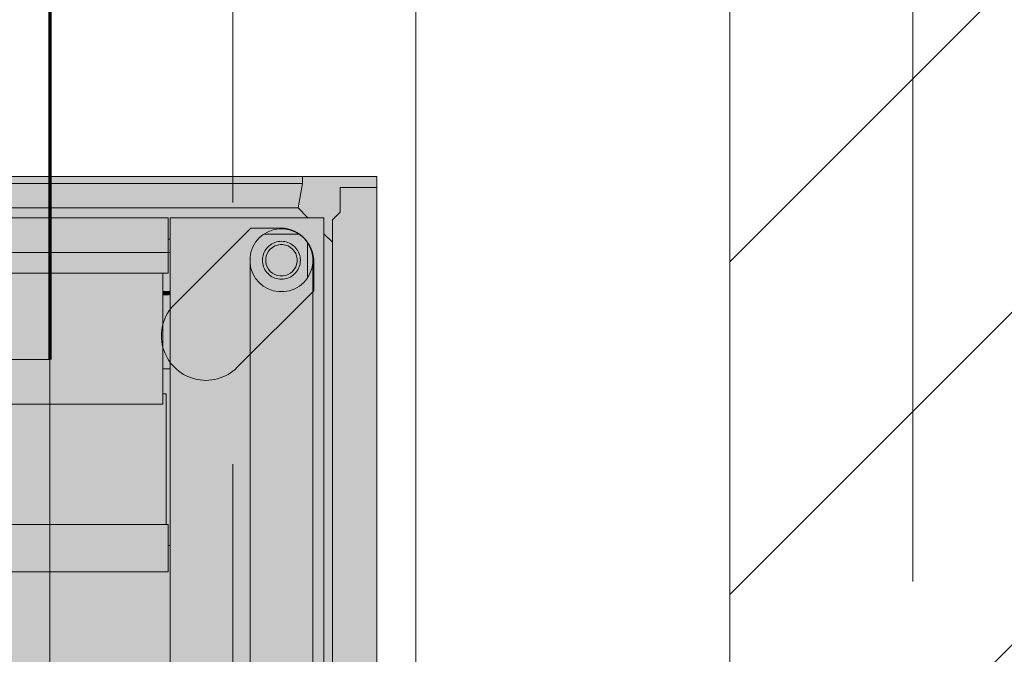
# Model space of a CAD drawing. Header units: metres. Extents: x -3.6 to 85.2, y -11 to 16.8.
# Tile 315 of 508: x 36.188 to 36.565, y 3.217 to 3.46. Entities that reach past the tile are written whole.
import ezdxf

# ---------------------------------------------------------------- set-up
doc = ezdxf.new("R2010")
doc.units = ezdxf.units.M
doc.header["$MEASUREMENT"] = 0
for name, pattern in [('Achse', [0.2, 0.1, -0.05, 0, -0.05]), ('Strichlinie doppelt', [0.546806, 0.264583, -0.105833, 0.070556, -0.105833]), ('Wipeout_Contour', [1, 0, -1])]:
    doc.linetypes.add(name, pattern=pattern)
for name, color, linetype in [('451 - Universal.Achsen Raster', 7, 'Continuous'), ('605 - Struktur.Wand Innen', 7, 'Continuous'), ('653 - Abdeckung.TB Verkofferung', 7, 'Continuous'), ('Neubau_612 - Struktur.Stahlbau', 7, 'Continuous'), ('Neubau_701 - Einrichtung.Möbel', 7, 'Continuous')]:
    doc.layers.add(name, color=color, linetype=linetype)

msp = doc.modelspace()

# ---------------------------------------------------------------- hatches: boundary and pattern name
at = {"layer": '653 - Abdeckung.TB Verkofferung', "linetype": 'Continuous', "lineweight": 0, "true_color": 0x1c1c1c}
msp.add_hatch(color=250, dxfattribs=at).paths.add_polyline_path([(35.49908, 3.39998), (36.32503, 3.39998), (36.32503, 2.59998), (35.49908, 2.59998)])
at = {"layer": '653 - Abdeckung.TB Verkofferung', "linetype": 'Continuous', "lineweight": 13, "true_color": 0x737373}
msp.add_hatch(color=8, dxfattribs=at).paths.add_polyline_path([(36.24763, 3.35102), (36.27689, 3.38028), (36.28696, 3.38028, -0.442652), (36.30093, 3.36697), (36.30093, 3.35624), (36.27168, 3.32698, -1)])
at = {"layer": 'Neubau_701 - Einrichtung.Möbel', "linetype": 'Continuous', "lineweight": 0, "true_color": 0x3a3a3a}
for points in [[(36.29655, 3.39998), (35.54508, 3.39998), (35.54508, 3.39726), (36.29655, 3.39726)], [(36.29655, 3.39726), (35.54508, 3.39726), (35.54671, 3.38799), (36.29492, 3.38799)], [(36.31103, 3.39577), (36.31103, 3.38636), (36.30802, 3.38336), (36.30802, 2.98025), (36.32503, 2.98025), (36.32503, 3.39577)], [(36.29869, 3.38421), (36.29492, 3.38799), (35.54671, 3.38799), (35.54294, 3.38421), (35.59561, 3.38421), (35.59561, 3.37595), (35.59636, 3.37595), (35.59636, 3.38421), (36.24527, 3.38421), (36.24527, 3.37595), (36.24602, 3.37595), (36.24602, 3.38421)], [(35.59636, 3.38421), (35.59636, 3.37095), (36.24527, 3.37095), (36.24527, 3.38421)], [(36.2896, 3.37996), (36.2875, 3.37996), (36.28543, 3.37959), (36.28345, 3.37887), (36.28186, 3.37795), (36.29523, 3.37795), (36.29364, 3.37887), (36.29167, 3.37959)], [(36.30481, 3.37809), (36.30481, 2.62187), (36.30802, 2.62509), (36.30802, 2.97435), (36.30858, 2.97435), (36.30858, 2.97545), (36.30775, 2.9756), (36.30775, 2.97712), (36.30858, 2.97697), (36.30858, 2.98025), (36.30802, 2.98025), (36.30802, 3.00356), (36.30775, 3.00351), (36.30775, 3.00504), (36.30802, 3.00509), (36.30802, 3.37487)], [(36.24602, 3.37595), (36.24527, 3.37595), (36.24527, 3.37095), (36.24602, 3.37095)], [(36.28907, 3.37395), (36.28802, 3.37395), (36.28699, 3.37377), (36.286, 3.37341), (36.28509, 3.37288), (36.28428, 3.37221), (36.28361, 3.3714), (36.28308, 3.37049), (36.28272, 3.3695), (36.28254, 3.36847), (36.28254, 3.36742), (36.28272, 3.36638), (36.28308, 3.36539), (36.28361, 3.36448), (36.28428, 3.36368), (36.28509, 3.363), (36.286, 3.36248), (36.28699, 3.36212), (36.28802, 3.36193), (36.28907, 3.36193), (36.29011, 3.36212), (36.29109, 3.36248), (36.292, 3.363), (36.29281, 3.36368), (36.29348, 3.36448), (36.29401, 3.36539), (36.29437, 3.36638), (36.29455, 3.36742), (36.29455, 3.36847), (36.29437, 3.3695), (36.29401, 3.37049), (36.29348, 3.3714), (36.29281, 3.37221), (36.292, 3.37288), (36.29109, 3.37341), (36.29011, 3.37377)], [(36.29947, 3.37304), (36.29855, 3.37463), (36.29855, 3.36125), (36.29947, 3.36285), (36.30019, 3.36482), (36.30055, 3.36689), (36.30055, 3.36899), (36.30019, 3.37106)], [(35.59636, 3.36294), (36.24527, 3.36294), (36.24527, 3.37095), (35.59636, 3.37095)], [(36.24602, 3.37095), (36.24527, 3.37095), (36.24527, 3.36294), (36.24325, 3.36294), (36.24325, 3.35593), (36.24602, 3.35593)], [(36.27654, 3.36689), (36.27654, 2.63307), (36.2769, 2.63514), (36.27762, 2.63712), (36.27867, 2.63894), (36.28002, 2.64055), (36.28163, 2.6419), (36.28345, 2.64295), (36.28543, 2.64367), (36.2875, 2.64404), (36.2896, 2.64404), (36.29167, 2.64367), (36.29364, 2.64295), (36.29546, 2.6419), (36.29707, 2.64055), (36.29842, 2.63894), (36.29947, 2.63712), (36.30019, 2.63514), (36.30055, 2.63307), (36.30055, 3.36689), (36.30019, 3.36482), (36.29947, 3.36285), (36.29842, 3.36102), (36.29707, 3.35941), (36.29546, 3.35806), (36.29364, 3.35701), (36.29167, 3.35629), (36.2896, 3.35593), (36.2875, 3.35593), (36.28543, 3.35629), (36.28345, 3.35701), (36.28163, 3.35806), (36.28002, 3.35941), (36.27867, 3.36102), (36.27762, 3.36285), (36.2769, 3.36482)], [(35.59838, 3.36294), (35.59838, 3.31287), (36.24325, 3.31287), (36.24325, 3.36294)], [(36.24602, 3.35461), (36.24602, 3.35593), (36.24325, 3.35593), (36.24325, 3.35449)], [(36.24602, 3.35461), (36.24325, 3.35449), (36.24325, 3.32639), (36.24602, 3.32639)], [(36.24447, 3.26682), (36.24447, 3.31688), (36.24325, 3.31688), (36.24325, 3.31287), (35.59838, 3.31287), (35.59838, 3.31688), (35.59716, 3.31688), (35.59716, 3.26682)], [(35.59636, 3.26682), (35.59636, 3.24879), (36.24527, 3.24879), (36.24527, 3.26682)]]:
    msp.add_hatch(color=250, dxfattribs=at).paths.add_polyline_path(points)
h = msp.add_hatch(color=250, dxfattribs=at)
h.paths.add_polyline_path([(36.30481, 2.61575), (36.30481, 3.38421), (36.24602, 3.38421), (36.24602, 2.61575)])
h.paths.add_polyline_path([(36.2875, 3.37996), (36.2896, 3.37996), (36.29167, 3.37959), (36.29364, 3.37887), (36.29546, 3.37782), (36.29707, 3.37647), (36.29842, 3.37486), (36.29947, 3.37304), (36.30019, 3.37106), (36.30055, 3.36899), (36.30055, 2.63097), (36.30019, 2.6289), (36.29947, 2.62693), (36.29842, 2.6251), (36.29707, 2.62349), (36.29546, 2.62214), (36.29364, 2.62109), (36.29167, 2.62037), (36.2896, 2.62001), (36.2875, 2.62001), (36.28543, 2.62037), (36.28345, 2.62109), (36.28163, 2.62214), (36.28002, 2.62349), (36.27867, 2.6251), (36.27762, 2.62693), (36.2769, 2.6289), (36.27654, 2.63097), (36.27654, 3.36899), (36.2769, 3.37106), (36.27762, 3.37304), (36.27867, 3.37486), (36.28002, 3.37647), (36.28163, 3.37782), (36.28345, 3.37887), (36.28543, 3.37959)], flags=0)
h = msp.add_hatch(color=250, dxfattribs=at)
h.paths.add_polyline_path([(36.28186, 3.37795), (36.28163, 3.37782), (36.28002, 3.37647), (36.27867, 3.37486), (36.27762, 3.37304), (36.2769, 3.37106), (36.27654, 3.36899), (36.27654, 3.36689), (36.2769, 3.36482), (36.27762, 3.36285), (36.27867, 3.36102), (36.28002, 3.35941), (36.28163, 3.35806), (36.28345, 3.35701), (36.28543, 3.35629), (36.2875, 3.35593), (36.2896, 3.35593), (36.29167, 3.35629), (36.29364, 3.35701), (36.29546, 3.35806), (36.29707, 3.35941), (36.29842, 3.36102), (36.29855, 3.36125), (36.29855, 3.37463), (36.29842, 3.37486), (36.29707, 3.37647), (36.29546, 3.37782), (36.29523, 3.37795)])
h.paths.add_polyline_path([(36.28729, 3.37509), (36.28855, 3.3752), (36.28981, 3.37509), (36.29103, 3.37476), (36.29217, 3.37423), (36.29321, 3.3735), (36.2941, 3.37261), (36.29483, 3.37157), (36.29536, 3.37042), (36.29569, 3.3692), (36.2958, 3.36794), (36.29569, 3.36668), (36.29536, 3.36546), (36.29483, 3.36431), (36.2941, 3.36328), (36.29321, 3.36238), (36.29217, 3.36166), (36.29103, 3.36112), (36.28981, 3.36079), (36.28855, 3.36068), (36.28729, 3.36079), (36.28606, 3.36112), (36.28492, 3.36166), (36.28388, 3.36238), (36.28299, 3.36328), (36.28226, 3.36431), (36.28173, 3.36546), (36.2814, 3.36668), (36.28129, 3.36794), (36.2814, 3.3692), (36.28173, 3.37042), (36.28226, 3.37157), (36.28299, 3.37261), (36.28388, 3.3735), (36.28492, 3.37423), (36.28606, 3.37476)], flags=0)
h = msp.add_hatch(color=250, dxfattribs=at)
h.paths.add_polyline_path([(36.28981, 3.37509), (36.28855, 3.3752), (36.28729, 3.37509), (36.28606, 3.37476), (36.28492, 3.37423), (36.28388, 3.3735), (36.28299, 3.37261), (36.28226, 3.37157), (36.28173, 3.37042), (36.2814, 3.3692), (36.28129, 3.36794), (36.2814, 3.36668), (36.28173, 3.36546), (36.28226, 3.36431), (36.28299, 3.36328), (36.28388, 3.36238), (36.28492, 3.36166), (36.28606, 3.36112), (36.28729, 3.36079), (36.28855, 3.36068), (36.28981, 3.36079), (36.29103, 3.36112), (36.29217, 3.36166), (36.29321, 3.36238), (36.2941, 3.36328), (36.29483, 3.36431), (36.29536, 3.36546), (36.29569, 3.36668), (36.2958, 3.36794), (36.29569, 3.3692), (36.29536, 3.37042), (36.29483, 3.37157), (36.2941, 3.37261), (36.29321, 3.3735), (36.29217, 3.37423), (36.29103, 3.37476)])
h.paths.add_polyline_path([(36.28802, 3.37395), (36.28907, 3.37395), (36.29011, 3.37377), (36.29109, 3.37341), (36.292, 3.37288), (36.29281, 3.37221), (36.29348, 3.3714), (36.29401, 3.37049), (36.29437, 3.3695), (36.29455, 3.36847), (36.29455, 3.36742), (36.29437, 3.36638), (36.29401, 3.36539), (36.29348, 3.36448), (36.29281, 3.36368), (36.292, 3.363), (36.29109, 3.36248), (36.29011, 3.36212), (36.28907, 3.36193), (36.28802, 3.36193), (36.28699, 3.36212), (36.286, 3.36248), (36.28509, 3.363), (36.28428, 3.36368), (36.28361, 3.36448), (36.28308, 3.36539), (36.28272, 3.36638), (36.28254, 3.36742), (36.28254, 3.36847), (36.28272, 3.3695), (36.28308, 3.37049), (36.28361, 3.3714), (36.28428, 3.37221), (36.28509, 3.37288), (36.286, 3.37341), (36.28699, 3.37377)], flags=0)
h = msp.add_hatch(color=250, dxfattribs=at)
h.paths.add_polyline_path([(36.24527, 3.25881), (36.24527, 3.24879), (35.59636, 3.24879), (35.59636, 3.25881), (35.59561, 3.25881), (35.59561, 2.74116), (35.59636, 2.74116), (35.59636, 2.75117), (36.24527, 2.75117), (36.24527, 2.74116), (36.24602, 2.74116), (36.24602, 3.25881)])
h.paths.add_polyline_path([(36.18098, 3.15518), (36.18098, 2.84479), (35.66065, 2.84479), (35.66065, 3.15518)], flags=0)

# ---------------------------------------------------------------- linework, layer by layer
at = {"layer": '653 - Abdeckung.TB Verkofferung', "color": 1, "linetype": 'Continuous', "lineweight": 18, "flags": 128}
msp.add_lwpolyline([(35.49908, 3.39998), (36.32503, 3.39998), (36.32503, 2.59998), (35.49908, 2.59998)], close=True, dxfattribs=at)
msp.add_lwpolyline([(36.24763, 3.35102), (36.27689, 3.38028), (36.28696, 3.38028, -0.442652), (36.30093, 3.36697), (36.30093, 3.35624), (36.27168, 3.32698, -1)], format="xyb", close=True, dxfattribs=at)
at = {"layer": 'Neubau_612 - Struktur.Stahlbau', "color": 1, "linetype": 'Achse', "lineweight": 9}
for p, q in [((36.26999, 0.38998), (36.26999, 5.40998)), ((35.56999, 3.39998), (36.26999, 3.39998))]:
    msp.add_line(p, q, dxfattribs=at)
at = {"layer": 'Neubau_612 - Struktur.Stahlbau', "color": 1, "linetype": 'Continuous', "lineweight": 13}
for p, q in [((36.33999, 0.38998), (36.33999, 5.40998)), ((35.63999, 3.32998), (36.19999, 3.32998)), ((36.19999, 2.66998), (36.19999, 3.32998))]:
    msp.add_line(p, q, dxfattribs=at)
at = {"layer": 'Neubau_612 - Struktur.Stahlbau', "color": 1, "linetype": 'Continuous', "lineweight": 70}
msp.add_line((36.19999, 3.46998), (36.19999, 3.32998), dxfattribs=at)
at = {"layer": 'Neubau_701 - Einrichtung.Möbel', "color": 7, "linetype": 'Continuous', "lineweight": 13, "true_color": 0xebebeb}
for p, q in [((35.54508, 3.39998), (36.29655, 3.39998)), ((35.54508, 3.39726), (36.29655, 3.39726)), ((36.29655, 3.39726), (36.29492, 3.38799)), ((36.29655, 3.39726), (36.29655, 3.39998)), ((36.31103, 3.38636), (36.31103, 3.39577)), ((36.31103, 3.39577), (36.32503, 3.39577)), ((36.32503, 2.98025), (36.32503, 3.39577)), ((36.29492, 3.38799), (35.54671, 3.38799)), ((36.29869, 3.38421), (36.29492, 3.38799)), ((36.31103, 3.38636), (36.30802, 3.38336)), ((35.59636, 3.38421), (36.24527, 3.38421)), ((36.24527, 3.38421), (36.24527, 3.37095)), ((36.24602, 3.38421), (36.24602, 3.25881)), ((36.30481, 3.38421), (36.24602, 3.38421)), ((36.30481, 2.61575), (36.30481, 3.38421)), ((36.30802, 3.38336), (36.30802, 2.98025)), ((36.28002, 3.37647), (36.28163, 3.37782)), ((36.28163, 3.37782), (36.28345, 3.37887)), ((36.29523, 3.37795), (36.28186, 3.37795)), ((36.28345, 3.37887), (36.28543, 3.37959)), ((36.28543, 3.37959), (36.2875, 3.37996)), ((36.2875, 3.37996), (36.2896, 3.37996)), ((36.2896, 3.37996), (36.29167, 3.37959)), ((36.29167, 3.37959), (36.29364, 3.37887)), ((36.29364, 3.37887), (36.29546, 3.37782)), ((36.29546, 3.37782), (36.29707, 3.37647)), ((36.30802, 3.37487), (36.30481, 3.37809)), ((36.24602, 3.37595), (36.24527, 3.37595)), ((36.27762, 3.37304), (36.27867, 3.37486)), ((36.27867, 3.37486), (36.28002, 3.37647)), ((36.2844, 3.37387), (36.28388, 3.3735)), ((36.28492, 3.37423), (36.2844, 3.37387)), ((36.28549, 3.3745), (36.28492, 3.37423)), ((36.28606, 3.37476), (36.28549, 3.3745)), ((36.28699, 3.37377), (36.286, 3.37341)), ((36.28668, 3.37493), (36.28606, 3.37476)), ((36.28729, 3.37509), (36.28668, 3.37493)), ((36.28802, 3.37395), (36.28699, 3.37377)), ((36.28792, 3.37515), (36.28729, 3.37509)), ((36.28855, 3.3752), (36.28792, 3.37515)), ((36.28855, 3.37395), (36.28802, 3.37395)), ((36.28918, 3.37515), (36.28855, 3.3752)), ((36.28907, 3.37395), (36.28855, 3.37395)), ((36.29011, 3.37377), (36.28907, 3.37395)), ((36.28981, 3.37509), (36.28918, 3.37515)), ((36.29042, 3.37493), (36.28981, 3.37509)), ((36.29109, 3.37341), (36.29011, 3.37377)), ((36.29103, 3.37476), (36.29042, 3.37493)), ((36.2916, 3.3745), (36.29103, 3.37476)), ((36.29217, 3.37423), (36.2916, 3.3745)), ((36.29269, 3.37387), (36.29217, 3.37423)), ((36.29321, 3.3735), (36.29269, 3.37387)), ((36.29707, 3.37647), (36.29842, 3.37486)), ((36.29842, 3.37486), (36.29947, 3.37304)), ((36.29855, 3.36125), (36.29855, 3.37463)), ((36.24527, 3.37095), (35.59636, 3.37095)), ((36.24527, 3.37095), (36.24527, 3.36294)), ((36.24602, 3.37095), (36.24527, 3.37095)), ((36.27654, 3.36899), (36.2769, 3.37106)), ((36.2769, 3.37106), (36.27762, 3.37304)), ((36.28173, 3.37042), (36.28157, 3.36981)), ((36.282, 3.371), (36.28173, 3.37042)), ((36.28226, 3.37157), (36.282, 3.371)), ((36.28263, 3.37209), (36.28226, 3.37157)), ((36.28299, 3.37261), (36.28263, 3.37209)), ((36.28308, 3.37049), (36.28272, 3.3695)), ((36.28344, 3.37306), (36.28299, 3.37261)), ((36.28361, 3.3714), (36.28308, 3.37049)), ((36.28388, 3.3735), (36.28344, 3.37306)), ((36.28428, 3.37221), (36.28361, 3.3714)), ((36.28509, 3.37288), (36.28428, 3.37221)), ((36.286, 3.37341), (36.28509, 3.37288)), ((36.292, 3.37288), (36.29109, 3.37341)), ((36.29281, 3.37221), (36.292, 3.37288)), ((36.29348, 3.3714), (36.29281, 3.37221)), ((36.29366, 3.37306), (36.29321, 3.3735)), ((36.29401, 3.37049), (36.29348, 3.3714)), ((36.2941, 3.37261), (36.29366, 3.37306)), ((36.29437, 3.3695), (36.29401, 3.37049)), ((36.29447, 3.37209), (36.2941, 3.37261)), ((36.29483, 3.37157), (36.29447, 3.37209)), ((36.2951, 3.371), (36.29483, 3.37157)), ((36.29536, 3.37042), (36.2951, 3.371)), ((36.29553, 3.36981), (36.29536, 3.37042)), ((36.29947, 3.37304), (36.30019, 3.37106)), ((36.30019, 3.37106), (36.30055, 3.36899)), ((36.27654, 3.36689), (36.27654, 3.36899)), ((36.27654, 2.63307), (36.27654, 3.36689)), ((36.2769, 3.36482), (36.27654, 3.36689)), ((36.28135, 3.36857), (36.28129, 3.36794)), ((36.28129, 3.36794), (36.28135, 3.36731)), ((36.2814, 3.3692), (36.28135, 3.36857)), ((36.28135, 3.36731), (36.2814, 3.36668)), ((36.28157, 3.36981), (36.2814, 3.3692)), ((36.2814, 3.36668), (36.28157, 3.36607)), ((36.28272, 3.3695), (36.28254, 3.36847)), ((36.28254, 3.36847), (36.28254, 3.36742)), ((36.28254, 3.36742), (36.28272, 3.36638)), ((36.28272, 3.36638), (36.28308, 3.36539)), ((36.29401, 3.36539), (36.29437, 3.36638)), ((36.29455, 3.36847), (36.29437, 3.3695)), ((36.29437, 3.36638), (36.29455, 3.36742)), ((36.29455, 3.36742), (36.29455, 3.36847)), ((36.29569, 3.3692), (36.29553, 3.36981)), ((36.29553, 3.36607), (36.29569, 3.36668)), ((36.29575, 3.36857), (36.29569, 3.3692)), ((36.29569, 3.36668), (36.29575, 3.36731)), ((36.2958, 3.36794), (36.29575, 3.36857)), ((36.29575, 3.36731), (36.2958, 3.36794)), ((36.30055, 3.36689), (36.30019, 3.36482)), ((36.30055, 3.36899), (36.30055, 3.36689)), ((36.30055, 3.36689), (36.30055, 2.63307)), ((36.24527, 3.36294), (35.59636, 3.36294)), ((36.24325, 3.36294), (36.24325, 3.31287)), ((36.27762, 3.36285), (36.2769, 3.36482)), ((36.27867, 3.36102), (36.27762, 3.36285)), ((36.28157, 3.36607), (36.28173, 3.36546)), ((36.28173, 3.36546), (36.282, 3.36489)), ((36.282, 3.36489), (36.28226, 3.36431)), ((36.28226, 3.36431), (36.28263, 3.36379)), ((36.28263, 3.36379), (36.28299, 3.36328)), ((36.28299, 3.36328), (36.28344, 3.36283)), ((36.28308, 3.36539), (36.28361, 3.36448)), ((36.28344, 3.36283), (36.28388, 3.36238)), ((36.28361, 3.36448), (36.28428, 3.36368)), ((36.28428, 3.36368), (36.28509, 3.363)), ((36.28509, 3.363), (36.286, 3.36248)), ((36.286, 3.36248), (36.28699, 3.36212)), ((36.29011, 3.36212), (36.29109, 3.36248)), ((36.29109, 3.36248), (36.292, 3.363)), ((36.292, 3.363), (36.29281, 3.36368)), ((36.29281, 3.36368), (36.29348, 3.36448)), ((36.29321, 3.36238), (36.29366, 3.36283)), ((36.29348, 3.36448), (36.29401, 3.36539)), ((36.29366, 3.36283), (36.2941, 3.36328)), ((36.2941, 3.36328), (36.29447, 3.36379)), ((36.29447, 3.36379), (36.29483, 3.36431)), ((36.29483, 3.36431), (36.2951, 3.36489)), ((36.2951, 3.36489), (36.29536, 3.36546)), ((36.29536, 3.36546), (36.29553, 3.36607)), ((36.29947, 3.36285), (36.29842, 3.36102)), ((36.30019, 3.36482), (36.29947, 3.36285)), ((36.28002, 3.35941), (36.27867, 3.36102)), ((36.28163, 3.35806), (36.28002, 3.35941)), ((36.28388, 3.36238), (36.2844, 3.36202)), ((36.2844, 3.36202), (36.28492, 3.36166)), ((36.28492, 3.36166), (36.28549, 3.36139)), ((36.28549, 3.36139), (36.28606, 3.36112)), ((36.28606, 3.36112), (36.28668, 3.36096)), ((36.28668, 3.36096), (36.28729, 3.36079)), ((36.28699, 3.36212), (36.28802, 3.36193)), ((36.28729, 3.36079), (36.28792, 3.36074)), ((36.28792, 3.36074), (36.28855, 3.36068)), ((36.28802, 3.36193), (36.28907, 3.36193)), ((36.28855, 3.36068), (36.28918, 3.36074)), ((36.28907, 3.36193), (36.29011, 3.36212)), ((36.28918, 3.36074), (36.28981, 3.36079)), ((36.28981, 3.36079), (36.29042, 3.36096)), ((36.29042, 3.36096), (36.29103, 3.36112)), ((36.29103, 3.36112), (36.2916, 3.36139)), ((36.2916, 3.36139), (36.29217, 3.36166)), ((36.29217, 3.36166), (36.29269, 3.36202)), ((36.29269, 3.36202), (36.29321, 3.36238)), ((36.29707, 3.35941), (36.29546, 3.35806)), ((36.29842, 3.36102), (36.29707, 3.35941)), ((36.24602, 3.35593), (36.24325, 3.35593)), ((36.28345, 3.35701), (36.28163, 3.35806)), ((36.28543, 3.35629), (36.28345, 3.35701)), ((36.2875, 3.35593), (36.28543, 3.35629)), ((36.2896, 3.35593), (36.2875, 3.35593)), ((36.29167, 3.35629), (36.2896, 3.35593)), ((36.29364, 3.35701), (36.29167, 3.35629)), ((36.29546, 3.35806), (36.29364, 3.35701)), ((36.24602, 3.32639), (36.24325, 3.32639)), ((36.24447, 3.31688), (36.24325, 3.31688)), ((36.24447, 3.26682), (36.24447, 3.31688)), ((35.59838, 3.31287), (36.24325, 3.31287)), ((35.59636, 3.26682), (36.24527, 3.26682)), ((36.24527, 3.26682), (36.24527, 3.24879)), ((36.24602, 3.25881), (36.24527, 3.25881)), ((36.24602, 2.74116), (36.24602, 3.25881)), ((36.24527, 3.24879), (35.59636, 3.24879))]:
    msp.add_line(p, q, dxfattribs=at)

# ---------------------------------------------------------------- wipeouts: each hides what was drawn before it
at = {"color": 254, "linetype": 'Wipeout_Contour', "lineweight": 0, "ltscale": 146.845863}
msp.add_wipeout([(36.59999, 5.09998), (36.45999, 5.09998), (36.45999, 0.69998), (36.59999, 0.69998)], dxfattribs=at).dxf.layer = '605 - Struktur.Wand Innen'

# ---------------------------------------------------------------- next in the draw order: hatches: boundary and pattern name
at = {"layer": '605 - Struktur.Wand Innen', "linetype": 'Continuous', "lineweight": 0, "true_color": 0x000000}
h = msp.add_hatch(dxfattribs=at)
h.set_pattern_fill('MW_Ziegel_0001', color=18, style=0, pattern_type=2)
h.set_pattern_definition([(45, (0, 0), (-0.0636396, 0.0636396), [])])
h.paths.add_polyline_path([(36.59999, 5.09998), (36.45999, 5.09998), (36.45999, 0.69998), (36.59999, 0.69998)])

# ---------------------------------------------------------------- next in the draw order: linework, layer by layer
at = {"layer": '451 - Universal.Achsen Raster', "color": 160, "linetype": 'Strichlinie doppelt', "lineweight": 9, "true_color": 0x3232ff}
msp.add_line((36.52999, -10.585), (36.52999, 16.355), dxfattribs=at)
at = {"layer": '605 - Struktur.Wand Innen', "color": 7, "linetype": 'Continuous', "lineweight": 18, "flags": 128}
msp.add_lwpolyline([(36.45999, 5.09998), (36.45999, 0.69998)], dxfattribs=at)

doc.saveas('drawing.dxf')
